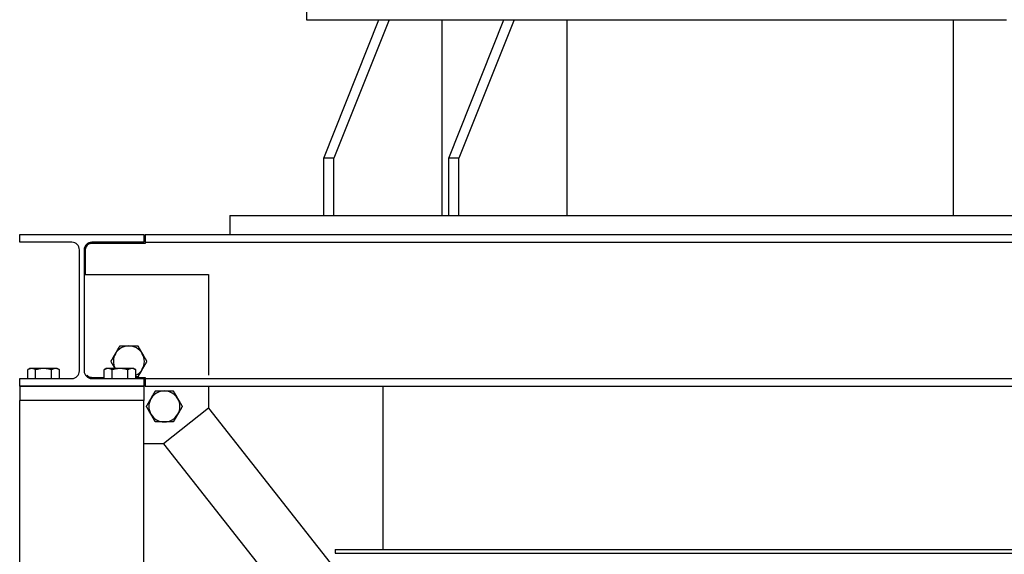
# Model space of a CAD drawing. Header units: inches. Extents: x 24 to 1128, y -74 to 748.
# Tile 463 of 557: x 995 to 1047, y 400 to 428. Entities that reach past the tile are written whole.
import ezdxf

# ---------------------------------------------------------------- set-up
doc = ezdxf.new("R2010")
doc.units = ezdxf.units.IN
doc.header["$LTSCALE"] = 32
doc.header["$MEASUREMENT"] = 0
doc.layers.add('Visible (ANSI)', color=7, linetype='Continuous', lineweight=30)

msp = doc.modelspace()

# ---------------------------------------------------------------- linework, layer by layer
at = {"layer": 'Visible (ANSI)'}
for p, q in [((1010.27004, 428.41266), (1010.27004, 427.66266)), ((1010.27004, 427.66266), (1014.0671, 427.66266)), ((1011.18344, 420.41266), (1014.0671, 427.66266)), ((1014.59743, 427.66266), (1011.71377, 420.41266)), ((1014.0671, 427.66266), (1021.13817, 427.66266)), ((1017.37665, 417.41266), (1017.37665, 427.66266)), ((1017.72417, 420.41266), (1020.60784, 427.66266)), ((1021.13817, 427.66266), (1018.2545, 420.41266)), ((1021.13817, 427.66266), (1046.90191, 427.66266)), ((1023.91739, 417.41266), (1023.91739, 427.66266)), ((1044.12269, 417.41266), (1044.12269, 427.66266)), ((1011.71377, 420.41266), (1011.18344, 420.41266)), ((1011.18344, 417.41266), (1011.18344, 420.41266)), ((1011.71377, 417.41266), (1011.71377, 420.41266)), ((1018.2545, 420.41266), (1017.72417, 420.41266)), ((1017.72417, 417.41266), (1017.72417, 420.41266)), ((1018.2545, 417.41266), (1018.2545, 420.41266)), ((1006.27004, 417.41266), (1006.27004, 416.41266)), ((1006.27004, 417.41266), (1011.18344, 417.41266)), ((1011.18344, 417.41266), (1018.2545, 417.41266)), ((1018.2545, 417.41266), (1049.78557, 417.41266)), ((995.27004, 416.01266), (995.27004, 416.41266)), ((995.27004, 416.41266), (1001.77004, 416.41266)), ((1001.77004, 416.41266), (1001.77004, 416.01266)), ((1001.83004, 416.41266), (1066.21004, 416.41266)), ((1001.83004, 416.41266), (1001.83004, 416.01266)), ((997.99754, 416.01266), (995.27004, 416.01266)), ((1001.77004, 416.01266), (999.04254, 416.01266)), ((1001.83004, 415.95266), (999.04254, 415.95266)), ((1001.83004, 416.01266), (1066.21004, 416.01266)), ((1001.83004, 416.01266), (1001.83004, 415.95266)), ((998.39754, 409.28266), (998.39754, 415.61266)), ((998.64254, 415.61266), (998.64254, 409.28266)), ((998.70254, 415.61266), (998.70254, 414.32377)), ((998.64254, 414.32377), (1005.14254, 414.32377)), ((1005.14254, 414.32377), (1005.14254, 409.06409)), ((995.80129, 409.40454), (995.6901, 409.34034)), ((995.6901, 408.88266), (995.6901, 409.34034)), ((995.89758, 409.40454), (995.80129, 409.40454)), ((996.52004, 409.40454), (995.89758, 409.40454)), ((996.10507, 408.88266), (996.10507, 409.34034)), ((997.14249, 409.40454), (996.52004, 409.40454)), ((996.93501, 408.88266), (996.93501, 409.34034)), ((997.23879, 409.40454), (997.14249, 409.40454)), ((997.23879, 409.40454), (997.34998, 409.34034)), ((997.34998, 408.88266), (997.34998, 409.34034)), ((999.80129, 409.40454), (999.6901, 409.34034)), ((999.6901, 408.88266), (999.6901, 409.34034)), ((999.89758, 409.40454), (999.80129, 409.40454)), ((1000.52004, 409.40454), (999.89758, 409.40454)), ((1000.10507, 408.88266), (1000.10507, 409.34034)), ((1001.14249, 409.40454), (1000.52004, 409.40454)), ((1000.93501, 408.88266), (1000.93501, 409.34034)), ((1001.23879, 409.40454), (1001.14249, 409.40454)), ((1001.23879, 409.40454), (1001.34998, 409.34034)), ((1001.34998, 408.88266), (1001.34998, 409.34034)), ((995.27004, 408.48266), (995.27004, 408.88266)), ((995.27004, 408.88266), (997.99754, 408.88266)), ((999.04254, 408.94266), (999.6901, 408.94266)), ((999.04254, 408.88266), (1001.77004, 408.88266)), ((1001.34998, 408.94266), (1001.83004, 408.94266)), ((1001.77004, 408.88266), (1001.77004, 408.48266)), ((1001.83004, 408.94266), (1001.83004, 408.88266)), ((1001.83004, 408.88266), (1066.21004, 408.88266)), ((1001.83004, 408.88266), (1001.83004, 408.48266)), ((1001.77004, 408.48266), (995.27004, 408.48266)), ((995.27254, 408.48266), (1001.76754, 408.48266)), ((995.27254, 408.48266), (995.27254, 407.73266)), ((1001.76754, 408.48266), (1001.76754, 407.73266)), ((1001.83004, 408.48266), (1066.21004, 408.48266)), ((1005.14254, 408.48266), (1005.14254, 407.32377)), ((1014.27004, 408.48266), (1014.27004, 399.93016)), ((1001.77004, 407.73266), (995.27004, 407.73266)), ((995.27004, 297.49266), (995.27004, 407.73266)), ((1001.76754, 407.73266), (995.27254, 407.73266)), ((1001.77004, 297.49266), (1001.77004, 407.73266)), ((1005.14254, 407.32377), (1002.78594, 405.4673)), ((1005.14254, 407.32377), (1034.02004, 370.66663)), ((1002.78594, 405.4673), (1001.77004, 405.4673)), ((1002.78594, 405.4673), (1032.1105, 368.24266)), ((1011.77004, 399.93016), (1011.77004, 399.74266)), ((1011.77004, 399.93016), (1056.27004, 399.93016)), ((1011.77004, 399.74266), (1056.27004, 399.74266))]:
    msp.add_line(p, q, dxfattribs=at)
for centre, radius, start, end in [((997.99754, 415.61266), 0.4, 0, 90), ((999.04254, 415.61266), 0.4, 90, 180), ((1000.98316, 409.77573), 0.8125, 150, 207.183728), ((1000.98316, 409.77573), 0.8125, 90, 150), ((1000.98316, 409.77573), 0.8125, 30, 90), ((1000.98316, 409.77573), 0.8125, 330, 30), ((997.99754, 409.28266), 0.4, 270, 0), ((999.04254, 409.28266), 0.4, 180, 270), ((1000.98316, 409.77573), 0.8125, 296.837788, 330), ((1002.83963, 407.41913), 0.8125, 90, 150), ((1002.83963, 407.41913), 0.8125, 30, 90), ((1002.83963, 407.41913), 0.8125, 150, 210), ((1002.83963, 407.41913), 0.8125, 330, 30), ((1002.83963, 407.41913), 0.8125, 210, 270), ((1002.83963, 407.41913), 0.8125, 270, 330)]:
    msp.add_arc(centre, radius, start, end, dxfattribs=at)
for points, knots in [([(999.04254, 415.95266), (999.01872, 415.95266), (998.99557, 415.95017), (998.95104, 415.94091), (998.92964, 415.93414), (998.86853, 415.9081), (998.83186, 415.88282), (998.77377, 415.82472), (998.74783, 415.78815), (998.71216, 415.70488), (998.70254, 415.65808), (998.70254, 415.61266)], [2.83635101, 2.83635101, 2.83635101, 2.83635101, 3.0178533, 3.0178533, 3.19935559, 3.19935559, 3.56236017, 3.56236017, 3.90844335, 3.90844335, 4.25452652, 4.25452652, 4.25452652, 4.25452652]), ([(998.78213, 409.06412), (998.7886, 409.05638), (998.79529, 409.04908), (998.83186, 409.01251), (998.86853, 408.98723), (998.92964, 408.96119), (998.95104, 408.95442), (998.99557, 408.94516), (999.01872, 408.94266), (999.04254, 408.94266)], [-0.80937204, -0.80937204, -0.80937204, -0.80937204, -0.726009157, -0.726009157, -0.363004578, -0.363004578, -0.181502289, -0.181502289, 0, 0, 0, 0])]:
    msp.add_open_spline(points, degree=3, knots=knots, dxfattribs=at)
for points, weights in [([(1000.04497, 409.77573), (1000.17066, 409.99343), (1000.27952, 410.18198)], [1, 1.0379548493, 1]), ([(1000.27952, 410.18198), (1000.38837, 410.37052), (1000.51407, 410.58823)], [1, 1.0379548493, 1]), ([(1000.51407, 410.58823), (1000.76545, 410.58823), (1000.98316, 410.58823)], [1, 1.0379548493, 1]), ([(1000.98316, 410.58823), (1001.20087, 410.58823), (1001.45226, 410.58823)], [1, 1.0379548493, 1]), ([(1001.45226, 410.58823), (1001.57795, 410.37052), (1001.68681, 410.18198)], [1, 1.0379548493, 1]), ([(1001.68681, 410.18198), (1001.79566, 409.99343), (1001.92136, 409.77573)], [1, 1.0379548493, 1]), ([(1000.25927, 409.40454), (1000.15975, 409.57692), (1000.04497, 409.77573)], [1.00620672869, 1.03454517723, 1]), ([(1001.92136, 409.77573), (1001.79566, 409.55802), (1001.68681, 409.36948)], [1, 1.0379548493, 1]), ([(995.89758, 409.40454), (995.80129, 409.40454), (995.6901, 409.34034)], [1, 1.0379548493, 1]), ([(996.10507, 409.34034), (995.99388, 409.40454), (995.89758, 409.40454)], [1, 1.0379548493, 1]), ([(996.52004, 409.40454), (996.32745, 409.40454), (996.10507, 409.34034)], [1, 1.0379548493, 1]), ([(996.93501, 409.34034), (996.71263, 409.40454), (996.52004, 409.40454)], [1, 1.0379548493, 1]), ([(997.14249, 409.40454), (997.0462, 409.40454), (996.93501, 409.34034)], [1, 1.0379548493, 1]), ([(997.34998, 409.34034), (997.23879, 409.40454), (997.14249, 409.40454)], [1, 1.0379548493, 1]), ([(999.89758, 409.40454), (999.80129, 409.40454), (999.6901, 409.34034)], [1, 1.0379548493, 1]), ([(1000.10507, 409.34034), (999.99388, 409.40454), (999.89758, 409.40454)], [1, 1.0379548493, 1]), ([(1000.52004, 409.40454), (1000.32745, 409.40454), (1000.10507, 409.34034)], [1, 1.0379548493, 1]), ([(1000.93501, 409.34034), (1000.71263, 409.40454), (1000.52004, 409.40454)], [1, 1.0379548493, 1]), ([(1001.14249, 409.40454), (1001.0462, 409.40454), (1000.93501, 409.34034)], [1, 1.0379548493, 1]), ([(1001.34998, 409.34034), (1001.23879, 409.40454), (1001.14249, 409.40454)], [1, 1.0379548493, 1]), ([(1001.68681, 409.36948), (1001.57795, 409.18093), (1001.45226, 408.96323)], [1, 1.0379548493, 1]), ([(1001.45226, 408.96323), (1001.39981, 408.96323), (1001.34998, 408.96323)], [1, 1.00768752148, 1.01226092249]), ([(1002.13598, 407.82538), (1002.24483, 408.01392), (1002.37053, 408.23163)], [1, 1.0379548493, 1]), ([(1002.37053, 408.23163), (1002.62192, 408.23163), (1002.83963, 408.23163)], [1, 1.0379548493, 1]), ([(1002.83963, 408.23163), (1003.05733, 408.23163), (1003.30872, 408.23163)], [1, 1.0379548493, 1]), ([(1003.30872, 408.23163), (1003.43442, 408.01392), (1003.54327, 407.82538)], [1, 1.0379548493, 1]), ([(1001.90143, 407.41913), (1002.02713, 407.63684), (1002.13598, 407.82538)], [1, 1.0379548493, 1]), ([(1003.54327, 407.82538), (1003.65213, 407.63684), (1003.77782, 407.41913)], [1, 1.0379548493, 1]), ([(1002.13598, 407.01288), (1002.02713, 407.20142), (1001.90143, 407.41913)], [1, 1.0379548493, 1]), ([(1002.37053, 406.60663), (1002.24483, 406.82434), (1002.13598, 407.01288)], [1, 1.0379548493, 1]), ([(1003.54327, 407.01288), (1003.43442, 406.82434), (1003.30872, 406.60663)], [1, 1.0379548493, 1]), ([(1003.77782, 407.41913), (1003.65213, 407.20142), (1003.54327, 407.01288)], [1, 1.0379548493, 1]), ([(1002.83963, 406.60663), (1002.62192, 406.60663), (1002.37053, 406.60663)], [1, 1.0379548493, 1]), ([(1003.30872, 406.60663), (1003.05733, 406.60663), (1002.83963, 406.60663)], [1, 1.0379548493, 1])]:
    msp.add_rational_spline(points, weights, degree=2, dxfattribs=at)

doc.saveas('drawing.dxf')
